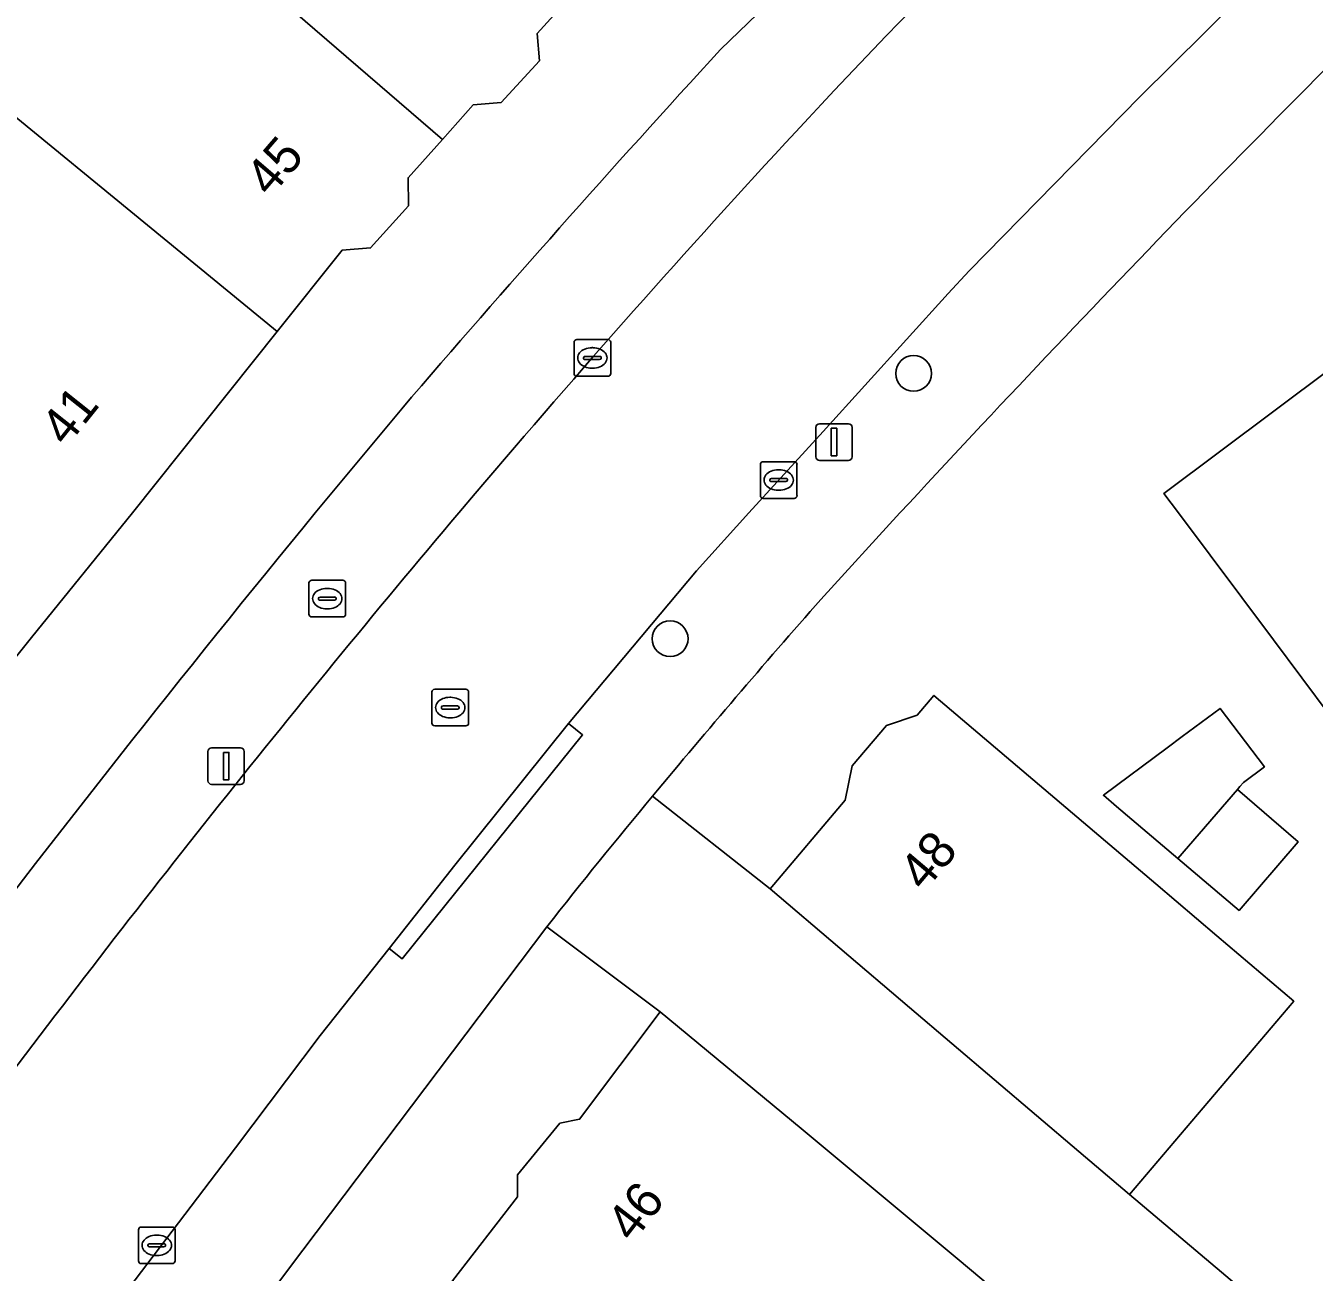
# Model space of a CAD drawing. Extents: x 160349 to 161355, y 381727 to 382854.
# Drawn here: x 161202.84 to 161238.04, y 382479.26 to 382513.31 of the extents above; entities that cross this region are included whole.
import ezdxf

# ---------------------------------------------------------------- set-up
doc = ezdxf.new("R2010")
doc.units = 0
for name, color, linetype in [('IMGEO_Boom', 7, 'Continuous'), ('IMGEO_Brandkraan', 7, 'Continuous'), ('IMGEO_Erf', 7, 'Continuous'), ('IMGEO_Kolk', 7, 'Continuous'), ('IMGEO_Lichtmast', 7, 'Continuous'), ('IMGEO_Pand', 7, 'Continuous'), ('IMGEO_Pand_nummerreeks', 7, 'Continuous'), ('IMGEO_Rijbaan_lokaal_open', 7, 'Continuous'), ('IMGEO_Rioolput', 7, 'Continuous'), ('IMGEO_Voetpad_open', 7, 'Continuous')]:
    doc.layers.add(name, color=color, linetype=linetype)

msp = doc.modelspace()

# ---------------------------------------------------------------- linework, layer by layer
at = {"layer": 'IMGEO_Boom'}
for centre in [(161227.098, 382503.813), (161220.445, 382496.566)]:
    msp.add_circle(centre, 0.489, dxfattribs=at)
at = {"layer": 'IMGEO_Brandkraan'}
for p, q in [((161210.577, 382497.236), (161210.577, 382498.088)), ((161210.652, 382498.162), (161211.504, 382498.162)), ((161211.065, 382497.942), (161211.09, 382497.942)), ((161211.578, 382498.088), (161211.578, 382497.236)), ((161210.836, 382497.656), (161210.836, 382497.668)), ((161211.274, 382497.619), (161210.876, 382497.619)), ((161210.879, 382497.705), (161211.277, 382497.705)), ((161211.32, 382497.668), (161211.32, 382497.656)), ((161211.504, 382497.162), (161210.652, 382497.162)), ((161211.088, 382497.382), (161211.063, 382497.382))]:
    msp.add_line(p, q, dxfattribs=at)
for points in [[(161210.577, 382497.236), (161210.577, 382498.088)], [(161210.652, 382498.162), (161211.504, 382498.162)], [(161211.578, 382498.088), (161211.578, 382497.236)], [(161211.504, 382497.162), (161210.652, 382497.162)]]:
    msp.add_lwpolyline(points, dxfattribs=at)
for centre, radius, start, end in [((161210.654, 382498.086), 0.0765, 91.552, 178.448), ((161210.654, 382498.086), 0.0765, 91.552, 178.448), ((161211.502, 382498.086), 0.0765, 1.552, 88.448), ((161211.502, 382498.086), 0.0765, 1.552, 88.448), ((161210.876, 382497.665), 0.0403, 85.8775, 175.7526), ((161210.873, 382497.655), 0.0366, 178.938, 274.7102), ((161211.277, 382497.662), 0.043, 264.8664, 352.4533), ((161211.281, 382497.667), 0.0386, 1.7309, 96.639), ((161210.654, 382497.238), 0.0765, 181.552, 268.448), ((161210.654, 382497.238), 0.0765, 181.552, 268.448), ((161211.502, 382497.238), 0.0765, 271.552, 358.448), ((161211.502, 382497.238), 0.0765, 271.552, 358.448)]:
    msp.add_arc(centre, radius, start, end, dxfattribs=at)
for centre, major_axis, ratio, start_param, end_param in [((161211.064, 382497.662), (-0.387, 0.002), 0.722429, 4.712389, 7.853982), ((161211.089, 382497.662), (-0.39, 0.002), 0.717154, 1.570796, 4.712389)]:
    msp.add_ellipse(centre, major_axis=major_axis, ratio=ratio, start_param=start_param, end_param=end_param, dxfattribs=at)
at = {"layer": 'IMGEO_Erf'}
for points in [[(161221.821, 382512.657), (161235.934, 382526.275)], [(161218.924, 382515.429), (161216.811, 382513.096), (161216.879, 382512.353), (161215.828, 382511.212), (161215.062, 382511.146), (161214.222, 382510.206), (161213.286, 382509.159), (161213.294, 382508.394), (161212.259, 382507.24), (161211.48, 382507.175), (161209.711, 382504.957), (161205.758, 382500), (161202.996, 382496.598), (161202.065, 382495.452)], [(161266.555, 382456.939), (161262.614, 382462.206), (161258.576, 382467.602), (161254.729, 382472.744), (161250.75, 382478.062), (161246.694, 382483.483), (161242.549, 382489.024), (161238.481, 382494.461), (161236.931, 382496.532), (161234.335, 382500), (161233.935, 382500.535), (161240.021, 382505.089), (161239.315, 382506.033), (161240.765, 382507.119)], [(161210.75, 382500), (161213.114, 382502.848)], [(161226.724, 382500), (161224.559, 382497.639)], [(161219.963, 382492.263), (161223.175, 382489.734), (161225.231, 382492.155), (161225.418, 382493.094), (161226.355, 382494.197), (161227.192, 382494.478), (161227.651, 382495.019), (161232.039, 382491.29), (161233.713, 382489.868), (161235.386, 382488.446), (161237.483, 382486.664), (161232.999, 382481.386), (161240.075, 382475.414)], [(161199.627, 382457.63), (161203.191, 382463.142), (161207.051, 382469.11), (161209.033, 382471.486), (161208.95, 382472.266), (161209.936, 382473.678), (161210.725, 382473.88), (161210.905, 382474.12), (161211.302, 382474.652), (161211.28, 382475.432), (161212.365, 382476.835), (161212.875, 382476.926), (161214.497, 382479.027), (161216.27, 382481.324), (161216.278, 382481.924), (161217.434, 382483.337), (161217.973, 382483.439), (161220.174, 382486.375), (161217.079, 382488.697), (161210.047, 382479.381), (161204.735, 382472.289), (161203.847, 382471.179), (161200.028, 382465.315)]]:
    msp.add_lwpolyline(points, dxfattribs=at)
msp.add_lwpolyline([(161235.988, 382489.143), (161234.315, 382490.565), (161232.642, 382491.987), (161232.284, 382492.291), (161234.024, 382493.585), (161234.435, 382493.891), (161235.473, 382494.663), (161236.683, 382493.067), (161236.107, 382492.638), (161236.012, 382492.528), (161235.946, 382492.451), (161237.606, 382491.014)], close=True, dxfattribs=at)
for centre, radius, start, end in [((161560.679, 382191.563), 454.598, 134.32482, 137.2748), ((161508.431, 382249.478), 389.113, 137.44031, 139.37169), ((161527.366, 382239.479), 410.021, 140.55141, 142.93407), ((161425.118, 382321.526), 266.908, 138.71335, 140.23168)]:
    msp.add_arc(centre, radius, start, end, dxfattribs=at)
at = {"layer": 'IMGEO_Kolk'}
for p, q in [((161217.82, 382503.81), (161217.82, 382504.662)), ((161217.895, 382504.736), (161218.747, 382504.736)), ((161218.821, 382504.662), (161218.821, 382503.81)), ((161218.079, 382504.23), (161218.079, 382504.242)), ((161218.517, 382504.193), (161218.119, 382504.193)), ((161218.122, 382504.279), (161218.52, 382504.279)), ((161218.308, 382504.516), (161218.333, 382504.516)), ((161218.563, 382504.242), (161218.563, 382504.23)), ((161218.331, 382503.956), (161218.306, 382503.956)), ((161218.747, 382503.736), (161217.895, 382503.736)), ((161222.985, 382501.4), (161223.837, 382501.4)), ((161222.91, 382500.474), (161222.91, 382501.326)), ((161223.398, 382501.18), (161223.423, 382501.18)), ((161223.911, 382501.326), (161223.911, 382500.474)), ((161223.169, 382500.894), (161223.169, 382500.906)), ((161223.607, 382500.857), (161223.209, 382500.857)), ((161223.212, 382500.943), (161223.61, 382500.943)), ((161223.653, 382500.906), (161223.653, 382500.894)), ((161223.837, 382500.4), (161222.985, 382500.4)), ((161223.421, 382500.62), (161223.396, 382500.62)), ((161205.918, 382479.57), (161205.918, 382480.422)), ((161205.993, 382480.496), (161206.845, 382480.496)), ((161206.406, 382480.276), (161206.431, 382480.276)), ((161206.919, 382480.422), (161206.919, 382479.57)), ((161206.177, 382479.99), (161206.177, 382480.002)), ((161206.615, 382479.953), (161206.217, 382479.953)), ((161206.22, 382480.039), (161206.618, 382480.039)), ((161206.661, 382480.002), (161206.661, 382479.99)), ((161206.429, 382479.716), (161206.404, 382479.716)), ((161206.845, 382479.496), (161205.993, 382479.496))]:
    msp.add_line(p, q, dxfattribs=at)
for points in [[(161217.82, 382503.81), (161217.82, 382504.662)], [(161217.895, 382504.736), (161218.747, 382504.736)], [(161218.821, 382504.662), (161218.821, 382503.81)], [(161218.747, 382503.736), (161217.895, 382503.736)], [(161222.985, 382501.4), (161223.837, 382501.4)], [(161222.91, 382500.474), (161222.91, 382501.326)], [(161223.911, 382501.326), (161223.911, 382500.474)], [(161223.837, 382500.4), (161222.985, 382500.4)], [(161205.918, 382479.57), (161205.918, 382480.422)], [(161205.993, 382480.496), (161206.845, 382480.496)], [(161206.919, 382480.422), (161206.919, 382479.57)], [(161206.845, 382479.496), (161205.993, 382479.496)]]:
    msp.add_lwpolyline(points, dxfattribs=at)
for centre, radius, start, end in [((161217.897, 382504.66), 0.0765, 91.552, 178.448), ((161217.897, 382504.66), 0.0765, 91.552, 178.448), ((161218.745, 382504.66), 0.0765, 1.552, 88.448), ((161218.745, 382504.66), 0.0765, 1.552, 88.448), ((161218.119, 382504.239), 0.0403, 85.8775, 175.7526), ((161218.116, 382504.229), 0.0366, 178.938, 274.7102), ((161218.52, 382504.236), 0.043, 264.8664, 352.4533), ((161218.524, 382504.241), 0.0386, 1.7309, 96.639), ((161217.897, 382503.812), 0.0765, 181.552, 268.448), ((161217.897, 382503.812), 0.0765, 181.552, 268.448), ((161218.745, 382503.812), 0.0765, 271.552, 358.448), ((161218.745, 382503.812), 0.0765, 271.552, 358.448), ((161222.987, 382501.324), 0.0765, 91.552, 178.448), ((161222.987, 382501.324), 0.0765, 91.552, 178.448), ((161223.835, 382501.324), 0.0765, 1.552, 88.448), ((161223.835, 382501.324), 0.0765, 1.552, 88.448), ((161223.209, 382500.903), 0.0403, 85.8775, 175.7526), ((161223.206, 382500.893), 0.0366, 178.938, 274.7102), ((161223.61, 382500.9), 0.043, 264.8664, 352.4533), ((161223.614, 382500.905), 0.0386, 1.7309, 96.639), ((161222.987, 382500.476), 0.0765, 181.552, 268.448), ((161222.987, 382500.476), 0.0765, 181.552, 268.448), ((161223.835, 382500.476), 0.0765, 271.552, 358.448), ((161223.835, 382500.476), 0.0765, 271.552, 358.448), ((161205.995, 382480.42), 0.0765, 91.552, 178.448), ((161205.995, 382480.42), 0.0765, 91.552, 178.448), ((161206.843, 382480.42), 0.0765, 1.552, 88.448), ((161206.843, 382480.42), 0.0765, 1.552, 88.448), ((161206.217, 382479.999), 0.0403, 85.8775, 175.7526), ((161206.214, 382479.989), 0.0366, 178.938, 274.7102), ((161206.618, 382479.996), 0.043, 264.8664, 352.4533), ((161206.622, 382480.001), 0.0386, 1.7309, 96.639), ((161205.995, 382479.572), 0.0765, 181.552, 268.448), ((161205.995, 382479.572), 0.0765, 181.552, 268.448), ((161206.843, 382479.572), 0.0765, 271.552, 358.448), ((161206.843, 382479.572), 0.0765, 271.552, 358.448)]:
    msp.add_arc(centre, radius, start, end, dxfattribs=at)
for centre, major_axis, ratio, start_param, end_param in [((161218.307, 382504.236), (-0.387, 0.002), 0.722429, 4.712389, 7.853982), ((161218.332, 382504.236), (-0.39, 0.002), 0.717154, 1.570796, 4.712389), ((161223.397, 382500.9), (-0.387, 0.002), 0.722429, 4.712389, 7.853982), ((161223.422, 382500.9), (-0.39, 0.002), 0.717154, 1.570796, 4.712389), ((161206.405, 382479.996), (-0.387, 0.002), 0.722429, 4.712389, 7.853982), ((161206.43, 382479.996), (-0.39, 0.002), 0.717154, 1.570796, 4.712389)]:
    msp.add_ellipse(centre, major_axis=major_axis, ratio=ratio, start_param=start_param, end_param=end_param, dxfattribs=at)
at = {"layer": 'IMGEO_Lichtmast'}
for p, q in [((161224.526, 382502.438), (161225.316, 382502.438)), ((161225.316, 382502.438), (161224.526, 382502.438)), ((161224.426, 382501.538), (161224.426, 382502.338)), ((161224.426, 382502.338), (161224.426, 382501.538)), ((161225.416, 382502.338), (161225.416, 382501.538)), ((161225.416, 382501.538), (161225.416, 382502.338)), ((161225.316, 382501.438), (161224.526, 382501.438)), ((161224.526, 382501.438), (161225.316, 382501.438)), ((161207.818, 382492.687), (161207.818, 382493.487)), ((161207.818, 382493.487), (161207.818, 382492.687)), ((161207.918, 382493.587), (161208.708, 382493.587)), ((161208.708, 382493.587), (161207.918, 382493.587)), ((161208.808, 382493.487), (161208.808, 382492.687)), ((161208.808, 382492.687), (161208.808, 382493.487)), ((161208.708, 382492.587), (161207.918, 382492.587)), ((161207.918, 382492.587), (161208.708, 382492.587))]:
    msp.add_line(p, q, dxfattribs=at)
for points in [[(161224.846, 382502.313), (161224.996, 382502.313), (161224.996, 382501.563), (161224.846, 382501.563), (161224.846, 382502.313)], [(161208.238, 382493.462), (161208.388, 382493.462), (161208.388, 382492.712), (161208.238, 382492.712), (161208.238, 382493.462)]]:
    msp.add_lwpolyline(points, dxfattribs=at)
for centre, start, end in [((161224.526, 382502.338), 90, 180), ((161224.526, 382502.338), 90, 180), ((161225.316, 382502.338), 0, 90), ((161225.316, 382502.338), 360, 90), ((161224.526, 382501.538), 180, 270), ((161224.526, 382501.538), 180, 270), ((161225.316, 382501.538), 270, 0), ((161225.316, 382501.538), 270, 0), ((161207.918, 382493.487), 90, 180), ((161207.918, 382493.487), 90, 180), ((161208.708, 382493.487), 0, 90), ((161208.708, 382493.487), 360, 90), ((161207.918, 382492.687), 180, 270), ((161207.918, 382492.687), 180, 270), ((161208.708, 382492.687), 270, 0), ((161208.708, 382492.687), 270, 0)]:
    msp.add_arc(centre, 0.1, start, end, dxfattribs=at)
at = {"layer": 'IMGEO_Pand'}
for points in [[(161210.724, 382522.988), (161208.123, 382525.385), (161205.827, 382522.894), (161209.669, 382519.352), (161206.989, 382516.444), (161214.222, 382510.206), (161215.062, 382511.146), (161215.828, 382511.212), (161216.879, 382512.353), (161216.811, 382513.096), (161218.924, 382515.429)], [(161206.989, 382516.444), (161204.7, 382513.96), (161200.986, 382516.976), (161198.722, 382514.189), (161198.616, 382514.058), (161209.711, 382504.957), (161211.48, 382507.175), (161212.259, 382507.24), (161213.294, 382508.394), (161213.286, 382509.159), (161214.222, 382510.206)], [(161198.616, 382514.058), (161194.877, 382509.455), (161190.468, 382512.859), (161188.757, 382510.642), (161181.416, 382516.307), (161178.609, 382513.354), (161191.344, 382503.679), (161191.938, 382503.228), (161192.117, 382503.092), (161193.067, 382502.351), (161195.417, 382500.563), (161202.065, 382495.452), (161202.996, 382496.598), (161205.758, 382500), (161209.711, 382504.957)], [(161232.039, 382491.29), (161227.651, 382495.019), (161227.192, 382494.478), (161226.355, 382494.197), (161225.418, 382493.094), (161225.231, 382492.155), (161223.175, 382489.734), (161226.985, 382486.496), (161231.616, 382482.561), (161232.999, 382481.386), (161237.483, 382486.664), (161235.386, 382488.446), (161233.713, 382489.868)], [(161235.946, 382492.451), (161236.012, 382492.528), (161236.107, 382492.638), (161236.683, 382493.067), (161235.473, 382494.663), (161234.435, 382493.891), (161234.024, 382493.585), (161232.284, 382492.291), (161232.642, 382491.987), (161234.315, 382490.565)], [(161237.606, 382491.014), (161235.946, 382492.451), (161234.315, 382490.565), (161235.988, 382489.143)], [(161214.497, 382479.027), (161227.24, 382469.042), (161228.637, 382470.903), (161232.56, 382476.058), (161228.291, 382479.633), (161224.027, 382483.188), (161220.174, 382486.375), (161217.973, 382483.439), (161217.434, 382483.337), (161216.278, 382481.924), (161216.27, 382481.324)]]:
    msp.add_lwpolyline(points, close=True, dxfattribs=at)
msp.add_lwpolyline([(161240.765, 382507.119), (161239.315, 382506.033), (161240.021, 382505.089), (161233.935, 382500.535), (161234.335, 382500), (161236.931, 382496.532), (161238.481, 382494.461), (161245.887, 382500), (161248.702, 382502.105), (161243.261, 382509.373)], dxfattribs=at)
at = {"layer": 'IMGEO_Rijbaan_lokaal_open'}
for points in [[(161224.624, 382502.23), (161228.041, 382505.997), (161228.612, 382506.614), (161233.279, 382511.363), (161239.474, 382517.508)], [(161201.435, 382483.35), (161197.622, 382478.012), (161202.682, 382474.697), (161204.967, 382477.913), (161208.568, 382482.662), (161210.886, 382485.727), (161212.765, 382488.107), (161214.56, 382490.381), (161217.672, 382494.253), (161221.163, 382498.424), (161222.596, 382500), (161224.624, 382502.23)], [(161215.119, 382500.532), (161214.669, 382500)], [(161256.878, 382438.234), (161254.638, 382441.254), (161252.398, 382444.275), (161250.067, 382447.418), (161247.919, 382450.316), (161249.316, 382451.341), (161244.968, 382457.307), (161248.917, 382460.37), (161249.23, 382461.457), (161248.293, 382462.693), (161245.018, 382470.925), (161242.21, 382473.568), (161240.075, 382475.414), (161232.999, 382481.386), (161231.616, 382482.561), (161226.985, 382486.496), (161223.175, 382489.734), (161219.963, 382492.263)], [(161217.079, 382488.697), (161220.174, 382486.375), (161224.027, 382483.188), (161228.291, 382479.633), (161232.56, 382476.058), (161240.735, 382469.771), (161240.735, 382457.193), (161240.843, 382457.112), (161241.01, 382451.241)]]:
    msp.add_lwpolyline(points, dxfattribs=at)
for centre, radius, start, end in [((161410.297, 382336.682), 254.824, 133.31657, 137.01818), ((161455.474, 382296.362), 315.366, 137.25501, 139.65379), ((161485.595, 382271.074), 354.695, 139.80301, 143.23919), ((161343.196, 382389.649), 160.363, 140.21649, 141.85516)]:
    msp.add_arc(centre, radius, start, end, dxfattribs=at)
at = {"layer": 'IMGEO_Rioolput'}
for p, q in [((161213.937, 382494.26), (161213.937, 382495.112)), ((161214.012, 382495.186), (161214.864, 382495.186)), ((161214.938, 382495.112), (161214.938, 382494.26)), ((161214.196, 382494.68), (161214.196, 382494.692)), ((161214.239, 382494.729), (161214.637, 382494.729)), ((161214.425, 382494.966), (161214.45, 382494.966)), ((161214.68, 382494.692), (161214.68, 382494.68)), ((161214.634, 382494.643), (161214.236, 382494.643)), ((161214.448, 382494.406), (161214.423, 382494.406)), ((161214.864, 382494.186), (161214.012, 382494.186))]:
    msp.add_line(p, q, dxfattribs=at)
for points in [[(161213.937, 382494.26), (161213.937, 382495.112)], [(161214.012, 382495.186), (161214.864, 382495.186)], [(161214.938, 382495.112), (161214.938, 382494.26)], [(161214.864, 382494.186), (161214.012, 382494.186)]]:
    msp.add_lwpolyline(points, dxfattribs=at)
for centre, radius, start, end in [((161214.014, 382495.11), 0.0765, 91.552, 178.448), ((161214.014, 382495.11), 0.0765, 91.552, 178.448), ((161214.862, 382495.11), 0.0765, 1.552, 88.448), ((161214.862, 382495.11), 0.0765, 1.552, 88.448), ((161214.236, 382494.689), 0.0403, 85.8775, 175.7526), ((161214.641, 382494.691), 0.0386, 1.7309, 96.639), ((161214.233, 382494.679), 0.0366, 178.938, 274.7102), ((161214.637, 382494.686), 0.043, 264.8664, 352.4533), ((161214.014, 382494.262), 0.0765, 181.552, 268.448), ((161214.014, 382494.262), 0.0765, 181.552, 268.448), ((161214.862, 382494.262), 0.0765, 271.552, 358.448), ((161214.862, 382494.262), 0.0765, 271.552, 358.448)]:
    msp.add_arc(centre, radius, start, end, dxfattribs=at)
for centre, major_axis, ratio, start_param, end_param in [((161214.424, 382494.686), (-0.387, 0.002), 0.722429, 4.712389, 7.853982), ((161214.449, 382494.686), (-0.39, 0.002), 0.717154, 1.570796, 4.712389)]:
    msp.add_ellipse(centre, major_axis=major_axis, ratio=ratio, start_param=start_param, end_param=end_param, dxfattribs=at)
at = {"layer": 'IMGEO_Voetpad_open'}
for points in [[(161235.48, 382522.086), (161236.037, 382522.592), (161235.934, 382526.275), (161221.821, 382512.657)], [(161239.474, 382517.508), (161233.279, 382511.363), (161228.612, 382506.614), (161228.041, 382505.997), (161224.624, 382502.23), (161222.596, 382500), (161221.163, 382498.424), (161217.672, 382494.253), (161218.055, 382493.94), (161213.119, 382487.818), (161212.765, 382488.107), (161210.886, 382485.727), (161208.568, 382482.662), (161204.967, 382477.913), (161202.682, 382474.697), (161201.053, 382472.405), (161200.86, 382472.133), (161194.989, 382463.234)], [(161213.114, 382502.848), (161210.75, 382500)], [(161214.669, 382500), (161215.119, 382500.532)], [(161224.559, 382497.639), (161226.724, 382500)], [(161143.211, 382360.094), (161144.038, 382359.672), (161144.994, 382362.495), (161157.062, 382386.302), (161158.746, 382389.625), (161158.773, 382389.678), (161173.417, 382418.063), (161176.353, 382423.736), (161179.413, 382429.66), (161182.517, 382435.623), (161185.705, 382441.548), (161189.65, 382448.632), (161192.202, 382452.95), (161196.159, 382459.448), (161200.028, 382465.315), (161203.847, 382471.179), (161204.735, 382472.289), (161210.047, 382479.381), (161217.079, 382488.697)]]:
    msp.add_lwpolyline(points, dxfattribs=at)
msp.add_lwpolyline([(161212.765, 382488.107), (161213.119, 382487.818), (161218.055, 382493.94), (161217.672, 382494.253), (161214.56, 382490.381)], close=True, dxfattribs=at)
for centre, radius, start, end in [((161410.297, 382336.682), 254.824, 133.31657, 137.01818), ((161560.679, 382191.563), 454.598, 134.32482, 137.2748), ((161508.431, 382249.478), 389.113, 137.44031, 139.37169), ((161455.474, 382296.362), 315.366, 137.25501, 139.65379), ((161527.366, 382239.479), 410.021, 140.55141, 142.93407), ((161485.595, 382271.074), 354.695, 139.80301, 143.23919), ((161425.118, 382321.526), 266.908, 138.71335, 140.23168), ((161343.196, 382389.649), 160.363, 140.21649, 141.85516)]:
    msp.add_arc(centre, radius, start, end, dxfattribs=at)

# ---------------------------------------------------------------- texts
at = {"layer": 'IMGEO_Pand_nummerreeks'}
for s, rotation, p in [('45', 49.3259, (161209.517, 382508.597)), ('41', 51.4287, (161203.953, 382501.779)), ('48', 49.7379, (161227.384, 382489.628)), ('46', 52.3099, (161219.426, 382480.041))]:
    msp.add_text(s, height=1, rotation=rotation, dxfattribs=at).set_placement(p)

doc.saveas('drawing.dxf')
